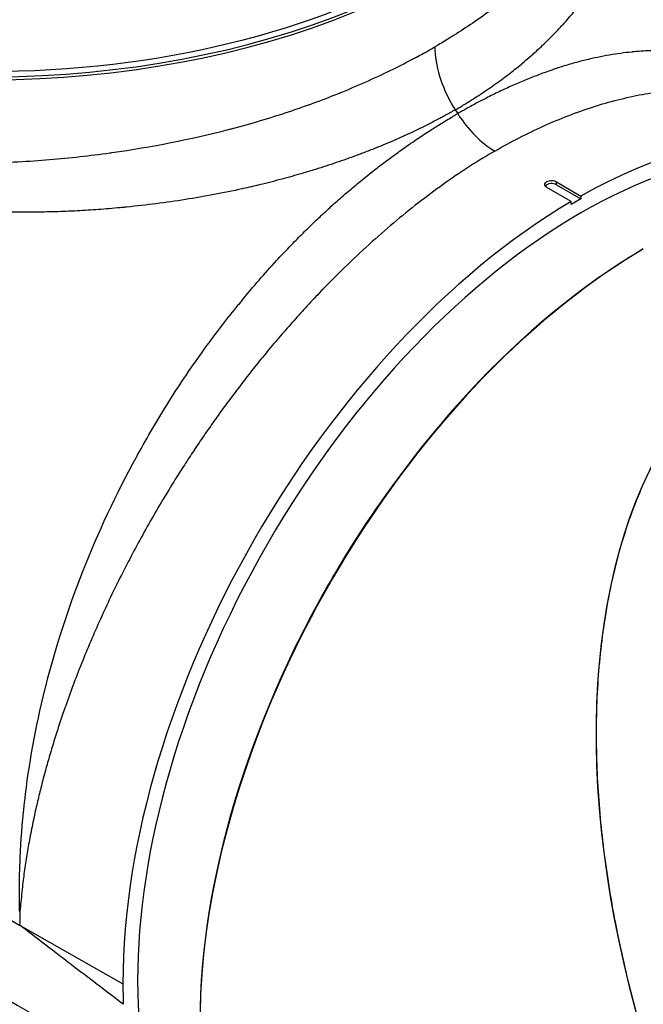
# Model space of a CAD drawing. Header units: millimetres. Extents: x 0 to 7374, y 0 to 4200.
# Tile 607 of 656: x 4621 to 4711, y 2100 to 2243. Entities that reach past the tile are written whole.
import ezdxf

# ---------------------------------------------------------------- set-up
doc = ezdxf.new("R2010")
doc.units = ezdxf.units.MM
doc.header["$LTSCALE"] = 0.2
doc.layers.add('01_Object Line', color=4, linetype='Continuous')

# ---------------------------------------------------------------- blocks, each defined once
blk = doc.blocks.new('A$C90bc888d')
for p, q in [((180.82, 410.57), (181.17, 410.02)), ((195.53, 399.7), (195.53, 400.14)), ((195.53, 400.14), (199.06, 398.06)), ((197.65, 397.24), (194.11, 399.32)), ((195.53, 399.7), (199.06, 397.66)), ((199.06, 397.66), (197.65, 396.84)), ((199.06, 398.06), (199.06, 397.66)), ((197.65, 396.84), (197.65, 397.24)), ((208.11, 390.38), (207.9, 390.25)), ((117.6, 292.24), (117.69, 292.19)), ((117.69, 292.19), (132.58, 283.74))]:
    blk.add_line(p, q)
for centre, major_axis, ratio, start_param, end_param in [((112.79, 468.03), (-92, 0), 0.57735, 6.169187, 8.62851), ((112.79, 468.27), (-91.7, 0), 0.57735, 6.185875, 8.628474), ((112.79, 468.68), (91, 0), 0.57735, 3.141593, 6.283185), ((199.06, 321.31), (-45.5, -78.81), 0.57735, 3.141593, 6.283185), ((186.64, 414.28), (5.97, -10.34), 0.577343, 4.792988, 5.48907), ((198.35, 321.71), (46.51, 80.55), 0.57735, 6.121907, 7.057832), ((194.82, 399.29), (1, 0), 0.57735, 0.785398, 2.74799), ((198.35, 321.71), (46.51, 80.55), 0.57735, 0.79615, 2.356193), ((208.82, 315.67), (-46, -79.67), 0.57735, 3.937861, 6.283185), ((208.61, 315.79), (-45.85, -79.41), 0.57735, 3.937896, 5.497787), ((293.25, 266.92), (65.05, -112.68), 0.57735, 2.894053, 4.704693), ((181.87, 335.07), (43.37, 78.28), 0.598488, 1.272025, 1.280623), ((208.25, 316), (45.5, 78.81), 0.57735, 1.428351, 1.713242), ((183.41, 330.24), (-46.53, -80.61), 0.577272, 5.472447, 5.479868), ((117.95, 292.8), (0.503, -0.858), 0.584026, 4.986758, 5.120935), ((202.81, 303.22), (46.03, 69.93), 0.758404, 2.285581, 2.325319)]:
    blk.add_ellipse(centre, major_axis=major_axis, ratio=ratio, start_param=start_param, end_param=end_param)
for points in [[(204.79, 461.62), (215.7, 443.28), (226.61, 424.94), (237.53, 406.6)], [(65.67, 310.94), (83.42, 300.51), (101.17, 290.08), (118.91, 279.65)]]:
    blk.add_open_spline(points, degree=3)
for points, knots in [([(180.82, 410.57), (181.01, 410.68), (181.19, 410.78), (181.57, 411), (181.75, 411.12), (182.14, 411.35), (182.33, 411.46), (182.72, 411.71), (182.92, 411.83), (183.23, 412.03), (183.34, 412.1), (183.8, 412.39), (184.14, 412.61), (184.84, 413.07), (185.18, 413.3), (185.86, 413.76), (186.19, 413.99), (186.87, 414.48), (187.22, 414.73), (187.89, 415.22), (188.22, 415.47), (188.86, 415.96), (189.17, 416.21), (189.8, 416.7), (190.11, 416.95), (190.45, 417.24), (190.49, 417.27), (190.9, 417.62), (191.27, 417.93), (191.8, 418.39), (191.95, 418.53), (192.19, 418.74), (192.28, 418.82), (192.97, 419.44), (193.57, 420), (194.74, 421.15), (195.31, 421.73), (196.21, 422.69), (196.56, 423.07), (197.4, 424.02), (197.88, 424.59), (198.84, 425.77), (199.31, 426.39), (200.11, 427.48), (200.44, 427.95), (200.78, 428.46), (200.8, 428.48), (201.34, 429.29), (201.83, 430.09), (202.76, 431.69), (203.19, 432.49), (203.98, 434.12), (204.35, 434.94), (205.01, 436.6), (205.31, 437.44), (205.63, 438.43), (205.67, 438.58), (205.75, 438.84), (205.79, 438.96), (206, 439.68), (206.15, 440.29), (206.44, 441.51), (206.56, 442.11), (206.77, 443.33), (206.86, 443.94), (207, 445.21), (207.05, 445.85), (207.12, 447.15), (207.13, 447.8), (207.12, 448.83), (207.11, 449.2), (207.09, 449.74), (207.08, 449.92), (207.01, 450.96), (206.92, 451.83), (206.68, 453.53), (206.53, 454.35), (206.17, 456.01), (205.96, 456.84), (205.47, 458.51), (205.19, 459.34), (204.85, 460.24), (204.82, 460.32), (204.79, 460.39)], [0.0000062, 0.0000062, 0.0000062, 0.0000062, 0.0053538, 0.0053538, 0.0109497, 0.0109497, 0.0167222, 0.0167222, 0.0228639, 0.0228639, 0.026116, 0.026116, 0.0367305, 0.0367305, 0.0473495, 0.0473495, 0.0578586, 0.0578586, 0.0690407, 0.0690407, 0.0797215, 0.0797215, 0.0904312, 0.0904312, 0.101201, 0.101201, 0.1025871, 0.1025871, 0.1160435, 0.1160435, 0.1218861, 0.1218861, 0.125, 0.125, 0.1481667, 0.1481667, 0.1715707, 0.1715707, 0.1866313, 0.1866313, 0.2087586, 0.2087586, 0.2321091, 0.2321091, 0.25, 0.25, 0.2509414, 0.2509414, 0.2803458, 0.2803458, 0.309963, 0.309963, 0.3397094, 0.3397094, 0.3696419, 0.3696419, 0.375, 0.375, 0.3789989, 0.3789989, 0.4005303, 0.4005303, 0.4216623, 0.4216623, 0.4427942, 0.4427942, 0.4649787, 0.4649787, 0.487389, 0.487389, 0.5, 0.5, 0.5060512, 0.5060512, 0.5357884, 0.5357884, 0.5643251, 0.5643251, 0.5929615, 0.5929615, 0.6216955, 0.6216955, 0.6243041, 0.6243041, 0.6243041, 0.6243041]), ([(204.79, 455.95), (204.79, 455.95), (204.79, 455.94), (204.79, 455.94), (204.79, 454.28), (204.64, 452.6), (204.34, 450.92), (204.04, 449.3), (203.61, 447.68), (203.04, 446.09), (203.02, 446.04), (203, 445.98), (202.98, 445.93), (201.81, 442.74), (200.1, 439.61), (197.85, 436.56), (197.78, 436.47), (197.71, 436.38), (197.64, 436.29), (196.46, 434.72), (195.13, 433.17), (193.67, 431.67), (192.34, 430.3), (190.89, 428.96), (189.33, 427.65), (189.19, 427.53), (189.04, 427.41), (188.89, 427.28), (187.17, 425.87), (185.34, 424.5), (183.39, 423.17), (182.5, 422.57), (181.58, 421.97), (180.64, 421.39), (180.56, 421.33), (180.48, 421.28), (180.39, 421.23), (179.8, 420.86), (179.2, 420.49), (178.59, 420.13), (178.34, 419.99), (178.1, 419.85), (177.85, 419.7)], [0.5003587, 0.5003587, 0.5003587, 0.5003587, 0.5005411, 0.5005411, 0.5005411, 0.5638446, 0.5638446, 0.5638446, 0.625, 0.625, 0.625, 0.6271537, 0.6271537, 0.6271537, 0.75, 0.75, 0.75, 0.753761, 0.753761, 0.753761, 0.8170829, 0.8170829, 0.8170829, 0.875, 0.875, 0.875, 0.8803622, 0.8803622, 0.8803622, 0.9433724, 0.9433724, 0.9433724, 0.9721507, 0.9721507, 0.9721507, 0.9747081, 0.9747081, 0.9747081, 0.9927537, 0.9927537, 0.9927537, 0.9999999, 0.9999999, 0.9999999, 0.9999999]), ([(63.44, 409.02), (67.82, 407.66), (72.41, 406.53), (77.21, 405.6), (77.33, 405.58), (77.45, 405.55), (77.57, 405.53), (83.07, 404.48), (88.88, 403.7), (94.74, 403.25), (94.79, 403.25), (94.84, 403.24), (94.89, 403.24), (100.81, 402.79), (106.76, 402.66), (112.74, 402.84), (112.77, 402.84), (112.79, 402.84), (112.82, 402.84), (115.85, 402.93), (118.89, 403.09), (121.94, 403.35), (124.89, 403.6), (127.81, 403.92), (130.69, 404.33), (130.79, 404.34), (130.89, 404.35), (130.99, 404.37), (136.77, 405.18), (142.39, 406.29), (147.86, 407.7), (148.02, 407.74), (148.19, 407.79), (148.36, 407.83), (151.17, 408.57), (153.95, 409.39), (156.64, 410.29), (159.1, 411.11), (161.51, 411.99), (163.85, 412.93), (164.06, 413.02), (164.28, 413.11), (164.49, 413.2), (167.02, 414.23), (169.45, 415.32), (171.79, 416.47), (172.85, 417), (173.9, 417.53), (174.92, 418.08), (175.02, 418.13), (175.11, 418.18), (175.2, 418.23), (175.84, 418.57), (176.47, 418.92), (177.1, 419.27), (177.35, 419.42), (177.6, 419.56), (177.85, 419.7)], [0.1388545, 0.1388545, 0.1388545, 0.1388545, 0.2472857, 0.2472857, 0.2472857, 0.25, 0.25, 0.25, 0.3739188, 0.3739188, 0.3739188, 0.375, 0.375, 0.375, 0.5, 0.5, 0.5, 0.5005411, 0.5005411, 0.5005411, 0.5638446, 0.5638446, 0.5638446, 0.625, 0.625, 0.625, 0.6271537, 0.6271537, 0.6271537, 0.75, 0.75, 0.75, 0.753761, 0.753761, 0.753761, 0.8170829, 0.8170829, 0.8170829, 0.875, 0.875, 0.875, 0.8803622, 0.8803622, 0.8803622, 0.9433724, 0.9433724, 0.9433724, 0.9721507, 0.9721507, 0.9721507, 0.9747081, 0.9747081, 0.9747081, 0.9927537, 0.9927537, 0.9927537, 1, 1, 1, 1]), ([(177.85, 419.7), (177.85, 417.04), (178.82, 413.89), (180.49, 411.09), (180.6, 410.92), (180.71, 410.74), (180.82, 410.57)], [0, 0, 0, 0, 0.9403963, 0.9403963, 0.9403963, 0.99999, 0.99999, 0.99999, 0.99999]), ([(212.55, 419.11), (211.72, 419.16), (210.88, 419.17), (209.19, 419.15), (208.34, 419.11), (207.17, 419.03), (206.87, 419), (206.52, 418.97), (206.47, 418.96), (205.9, 418.9), (205.37, 418.84), (204.29, 418.69), (203.74, 418.61), (202.61, 418.41), (202.03, 418.3), (201.02, 418.09), (200.58, 418), (199.56, 417.75), (198.98, 417.61), (197.81, 417.28), (197.22, 417.11), (196.03, 416.75), (195.43, 416.55), (194.46, 416.22), (194.09, 416.09), (193.12, 415.73), (192.51, 415.5), (191.29, 415.02), (190.68, 414.76), (189.44, 414.23), (188.82, 413.96), (187.87, 413.51), (187.53, 413.36), (186.57, 412.9), (185.95, 412.59), (184.85, 412.03), (184.36, 411.77), (183.32, 411.22), (182.77, 410.92), (182.06, 410.52), (181.91, 410.44), (181.61, 410.27), (181.46, 410.19), (181.26, 410.07), (181.22, 410.04), (181.17, 410.02)], [0.6864538, 0.6864538, 0.6864538, 0.6864538, 0.7135847, 0.7135847, 0.7406125, 0.7406125, 0.75, 0.75, 0.751474, 0.751474, 0.7677193, 0.7677193, 0.784376, 0.784376, 0.8014746, 0.8014746, 0.8144025, 0.8144025, 0.8315899, 0.8315899, 0.8489125, 0.8489125, 0.8664644, 0.8664644, 0.8772264, 0.8772264, 0.8949958, 0.8949958, 0.9128899, 0.9128899, 0.9309876, 0.9309876, 0.9408713, 0.9408713, 0.9590747, 0.9590747, 0.9733214, 0.9733214, 0.9897683, 0.9897683, 0.9942338, 0.9942338, 0.9986609, 0.9986609, 1, 1, 1, 1]), ([(186.57, 404.58), (187.74, 405.26), (188.92, 405.9), (191.28, 407.12), (192.47, 407.69), (194.85, 408.76), (196.04, 409.26), (198.45, 410.19), (199.67, 410.62), (202.06, 411.39), (203.23, 411.72), (205.6, 412.32), (206.79, 412.59), (209.1, 413.01), (210.21, 413.18), (211.36, 413.31), (211.42, 413.32), (212.15, 413.4), (212.83, 413.46), (213.49, 413.5)], [0, 0, 0, 0, 0.0344352, 0.0344352, 0.069301, 0.069301, 0.1045069, 0.1045069, 0.1408802, 0.1408802, 0.1763421, 0.1763421, 0.213171, 0.213171, 0.2481576, 0.2481576, 0.25, 0.25, 0.2716482, 0.2716482, 0.2716482, 0.2716482]), ([(180.82, 410.57), (180.63, 410.46), (180.44, 410.35), (180.06, 410.14), (179.87, 410.03), (179.47, 409.81), (179.27, 409.7), (178.85, 409.47), (178.63, 409.36), (178.3, 409.18), (178.18, 409.12), (177.68, 408.85), (177.29, 408.65), (176.5, 408.26), (176.1, 408.06), (175.3, 407.67), (174.9, 407.48), (174.07, 407.08), (173.63, 406.88), (172.78, 406.5), (172.36, 406.31), (171.51, 405.94), (171.08, 405.76), (170.22, 405.4), (169.79, 405.23), (169.3, 405.03), (169.25, 405.01), (168.65, 404.77), (168.11, 404.56), (167.32, 404.26), (167.08, 404.17), (166.71, 404.03), (166.58, 403.98), (165.5, 403.58), (164.53, 403.24), (162.56, 402.57), (161.56, 402.24), (159.9, 401.73), (159.24, 401.53), (157.61, 401.05), (156.62, 400.77), (154.58, 400.22), (153.53, 399.95), (151.65, 399.5), (150.83, 399.31), (149.96, 399.12), (149.92, 399.11), (148.52, 398.8), (147.16, 398.52), (144.42, 398.01), (143.04, 397.77), (140.25, 397.32), (138.84, 397.12), (136, 396.76), (134.57, 396.6), (132.87, 396.43), (132.62, 396.4), (132.16, 396.36), (131.97, 396.34), (130.74, 396.23), (129.69, 396.14), (127.61, 396), (126.58, 395.94), (124.5, 395.83), (123.46, 395.79), (121.31, 395.73), (120.22, 395.72), (118.01, 395.71), (116.91, 395.71), (115.18, 395.75), (114.56, 395.76), (113.64, 395.79), (113.34, 395.8), (111.58, 395.86), (110.12, 395.94), (107.26, 396.12), (105.87, 396.23), (103.08, 396.5), (101.69, 396.64), (98.91, 396.98), (97.52, 397.17), (95.97, 397.41), (95.81, 397.43), (95.33, 397.51), (95, 397.56), (93.71, 397.77), (92.74, 397.94), (90.8, 398.3), (89.83, 398.49), (87.88, 398.89), (86.9, 399.11), (84.96, 399.56), (83.99, 399.79), (82.07, 400.28), (81.12, 400.53), (79.49, 400.98), (78.82, 401.18), (77.8, 401.48), (77.45, 401.58), (76.2, 401.96), (75.31, 402.25), (73.54, 402.83), (72.66, 403.13), (70.92, 403.74), (70.06, 404.06), (68.36, 404.7), (67.52, 405.03), (65.86, 405.7), (65.04, 406.04), (63.9, 406.53), (63.57, 406.67), (63.24, 406.82)], [0, 0, 0, 0, 0.0053538, 0.0053538, 0.0109497, 0.0109497, 0.0167222, 0.0167222, 0.0228639, 0.0228639, 0.026116, 0.026116, 0.0367305, 0.0367305, 0.0473495, 0.0473495, 0.0578586, 0.0578586, 0.0690406, 0.0690406, 0.0797215, 0.0797215, 0.0904311, 0.0904311, 0.101201, 0.101201, 0.1025869, 0.1025869, 0.1160434, 0.1160434, 0.1218861, 0.1218861, 0.125, 0.125, 0.1481667, 0.1481667, 0.1715707, 0.1715707, 0.1866313, 0.1866313, 0.2087586, 0.2087586, 0.2321091, 0.2321091, 0.25, 0.25, 0.2509414, 0.2509414, 0.2803458, 0.2803458, 0.309963, 0.309963, 0.3397094, 0.3397094, 0.3696419, 0.3696419, 0.375, 0.375, 0.3789989, 0.3789989, 0.4005303, 0.4005303, 0.4216623, 0.4216623, 0.4427942, 0.4427942, 0.4649787, 0.4649787, 0.487389, 0.487389, 0.5, 0.5, 0.5060512, 0.5060512, 0.5357884, 0.5357884, 0.5643251, 0.5643251, 0.5929615, 0.5929615, 0.6216955, 0.6216955, 0.625, 0.625, 0.6317686, 0.6317686, 0.6519675, 0.6519675, 0.6724521, 0.6724521, 0.693249, 0.693249, 0.7141281, 0.7141281, 0.7349776, 0.7349776, 0.75, 0.75, 0.7578115, 0.7578115, 0.7779511, 0.7779511, 0.7980769, 0.7980769, 0.8180597, 0.8180597, 0.8379102, 0.8379102, 0.857509, 0.857509, 0.8655492, 0.8655492, 0.8655492, 0.8655492]), ([(149.86, 382.92), (150.68, 383.91), (151.51, 384.89), (153.18, 386.81), (154.03, 387.76), (155.18, 389.01), (155.48, 389.33), (155.83, 389.7), (155.88, 389.75), (156.45, 390.35), (156.97, 390.9), (158.05, 392), (158.6, 392.55), (159.72, 393.65), (160.29, 394.21), (161.3, 395.16), (161.74, 395.57), (162.76, 396.5), (163.34, 397.03), (164.52, 398.06), (165.11, 398.57), (166.3, 399.58), (166.9, 400.08), (167.87, 400.86), (168.24, 401.16), (169.21, 401.93), (169.82, 402.4), (171.05, 403.33), (171.66, 403.78), (172.9, 404.68), (173.52, 405.12), (174.47, 405.78), (174.81, 406.01), (175.77, 406.66), (176.39, 407.07), (177.5, 407.79), (177.98, 408.09), (179.02, 408.74), (179.58, 409.08), (180.28, 409.5), (180.43, 409.59), (180.73, 409.76), (180.88, 409.85), (181.08, 409.96), (181.12, 409.99), (181.17, 410.02)], [0.6864538, 0.6864538, 0.6864538, 0.6864538, 0.7135847, 0.7135847, 0.7406125, 0.7406125, 0.75, 0.75, 0.751474, 0.751474, 0.7677193, 0.7677193, 0.784376, 0.784376, 0.8014746, 0.8014746, 0.8144025, 0.8144025, 0.8315899, 0.8315899, 0.8489125, 0.8489125, 0.8664644, 0.8664644, 0.8772264, 0.8772264, 0.8949958, 0.8949958, 0.9128899, 0.9128899, 0.9309876, 0.9309876, 0.9408713, 0.9408713, 0.9590747, 0.9590747, 0.9733214, 0.9733214, 0.9897683, 0.9897683, 0.9942338, 0.9942338, 0.9986609, 0.9986609, 1, 1, 1, 1]), ([(186.57, 404.58), (185.39, 403.9), (184.21, 403.19), (181.86, 401.68), (180.67, 400.88), (178.31, 399.21), (177.12, 398.33), (174.72, 396.49), (173.5, 395.51), (171.12, 393.52), (169.95, 392.5), (167.57, 390.37), (166.37, 389.25), (164.05, 387), (162.92, 385.88), (161.75, 384.67), (161.69, 384.61), (160.94, 383.83), (160.25, 383.11), (159.58, 382.38)], [0, 0, 0, 0, 0.0344352, 0.0344352, 0.069301, 0.069301, 0.1045069, 0.1045069, 0.1408802, 0.1408802, 0.1763421, 0.1763421, 0.213171, 0.213171, 0.2481576, 0.2481576, 0.25, 0.25, 0.2716482, 0.2716482, 0.2716482, 0.2716482]), ([(194.11, 399.32), (194.02, 399.37), (193.95, 399.44), (193.84, 399.58), (193.82, 399.66), (193.82, 399.81), (193.84, 399.89), (193.95, 400.03), (194.02, 400.1), (194.2, 400.2), (194.31, 400.24), (194.56, 400.3), (194.69, 400.32), (194.94, 400.31), (195.08, 400.3), (195.32, 400.24), (195.44, 400.19), (195.53, 400.14)], [0.0000094, 0.0000094, 0.0000094, 0.0000094, 0.0376734, 0.0376734, 0.0753468, 0.0753468, 0.113019, 0.113019, 0.1506912, 0.1506912, 0.1883635, 0.1883635, 0.2260357, 0.2260357, 0.2637091, 0.2637091, 0.3013731, 0.3013731, 0.3013731, 0.3013731]), ([(117.61, 294.18), (117.59, 294.27), (117.59, 294.35), (117.59, 294.42), (117.59, 294.75), (117.58, 295.07), (117.58, 295.4), (117.58, 295.51), (117.58, 295.62), (117.58, 295.73), (117.58, 295.74), (117.58, 295.75), (117.58, 295.76), (117.57, 296.25), (117.57, 296.74), (117.57, 297.23), (117.57, 297.28), (117.57, 297.33), (117.57, 297.38), (117.56, 297.63), (117.56, 297.88), (117.57, 298.13), (117.58, 299.2), (117.6, 300.28), (117.65, 301.37), (117.66, 301.62), (117.67, 301.87), (117.68, 302.12), (117.79, 304.55), (117.97, 307.02), (118.24, 309.5), (118.27, 309.76), (118.3, 310.01), (118.33, 310.26), (118.93, 315.53), (119.92, 320.96), (121.26, 326.38), (121.32, 326.62), (121.38, 326.86), (121.44, 327.09), (122.82, 332.55), (124.59, 338.01), (126.73, 343.47), (128.97, 349.19), (131.59, 354.77), (134.54, 360.18), (134.6, 360.29), (134.66, 360.4), (134.72, 360.51), (136.15, 363.11), (137.66, 365.67), (139.25, 368.2), (140.91, 370.83), (142.65, 373.41), (144.45, 375.89), (144.46, 375.91), (144.47, 375.93), (144.49, 375.95), (146.07, 378.14), (147.71, 380.27), (149.39, 382.34)], [0, 0, 0, 0, 0.0018841, 0.0018841, 0.0018841, 0.0097007, 0.0097007, 0.0097007, 0.0123488, 0.0123488, 0.0123488, 0.0125582, 0.0125582, 0.0125582, 0.0241854, 0.0241854, 0.0241854, 0.0253593, 0.0253593, 0.0253593, 0.03125, 0.03125, 0.03125, 0.0566618, 0.0566618, 0.0566618, 0.0625, 0.0625, 0.0625, 0.1192346, 0.1192346, 0.1192346, 0.125, 0.125, 0.125, 0.2447396, 0.2447396, 0.2447396, 0.25, 0.25, 0.25, 0.3707593, 0.3707593, 0.3707593, 0.4973773, 0.4973773, 0.4973773, 0.5, 0.5, 0.5, 0.5609144, 0.5609144, 0.5609144, 0.6245156, 0.6245156, 0.6245156, 0.625, 0.625, 0.625, 0.6811905, 0.6811905, 0.6811905, 0.6811905]), ([(159.58, 382.38), (158.92, 381.67), (158.27, 380.96), (156.97, 379.51), (156.33, 378.78), (155.05, 377.29), (154.41, 376.54), (153.15, 375.03), (152.53, 374.27), (151.34, 372.78), (150.77, 372.06), (149.69, 370.67), (149.18, 369.99), (148.15, 368.63), (147.64, 367.94), (146.64, 366.56), (146.14, 365.86), (145.15, 364.46), (144.66, 363.75), (143.69, 362.33), (143.21, 361.62), (142.26, 360.18), (141.79, 359.46), (140.87, 358.03), (140.42, 357.32), (139.35, 355.59), (138.73, 354.58), (137.52, 352.53), (136.93, 351.51), (135.75, 349.43), (135.17, 348.39), (134.05, 346.29), (133.5, 345.25), (132.42, 343.15), (131.89, 342.1), (130.86, 339.99), (130.36, 338.93), (129.38, 336.79), (128.9, 335.72), (127.96, 333.58), (127.52, 332.51), (126.63, 330.36), (126.2, 329.28), (125.37, 327.1), (124.97, 326.02), (124.31, 324.17), (124.04, 323.41), (123.52, 321.89), (123.27, 321.13), (122.78, 319.61), (122.55, 318.85), (122.09, 317.33), (121.87, 316.58), (121.44, 315.07), (121.23, 314.32), (120.84, 312.82), (120.65, 312.07), (120.28, 310.59), (120.11, 309.85), (119.75, 308.25), (119.57, 307.39), (119.22, 305.66), (119.06, 304.81), (118.76, 303.14), (118.62, 302.33), (118.37, 300.7), (118.25, 299.87), (118.09, 298.64), (118.04, 298.23), (117.93, 297.32), (117.89, 296.82), (117.8, 295.83), (117.75, 295.33), (117.68, 294.62), (117.65, 294.39), (117.61, 294.18)], [0.2716482, 0.2716482, 0.2716482, 0.2716482, 0.2925836, 0.2925836, 0.3135945, 0.3135945, 0.3346203, 0.3346203, 0.3556318, 0.3556318, 0.375, 0.375, 0.3929013, 0.3929013, 0.4107938, 0.4107938, 0.4286821, 0.4286821, 0.4465751, 0.4465751, 0.4644736, 0.4644736, 0.4823913, 0.4823913, 0.5, 0.5, 0.5248514, 0.5248514, 0.5496942, 0.5496942, 0.5747324, 0.5747324, 0.5995618, 0.5995618, 0.6243878, 0.6243878, 0.6492118, 0.6492118, 0.6744089, 0.6744089, 0.6992352, 0.6992352, 0.7246176, 0.7246176, 0.75, 0.75, 0.7678756, 0.7678756, 0.7857416, 0.7857416, 0.8036027, 0.8036027, 0.8214672, 0.8214672, 0.8393366, 0.8393366, 0.8572244, 0.8572244, 0.875, 0.875, 0.8961546, 0.8961546, 0.9173092, 0.9173092, 0.9375, 0.9375, 0.9582767, 0.9582767, 0.96875, 0.96875, 0.9814152, 0.9814152, 0.9940704, 0.9940704, 1, 1, 1, 1]), ([(228.22, 379.59), (226.92, 378.84), (225.67, 378.03), (223.24, 376.27), (222.07, 375.33), (219.82, 373.33), (218.75, 372.27), (216.69, 370.04), (215.71, 368.87), (212.92, 365.21), (211.26, 362.57), (208.35, 357), (207.1, 354.07), (204.97, 347.97), (204.1, 344.81), (202.72, 338.34), (202.21, 335.03), (201.51, 328.3), (201.32, 324.89), (201.24, 318), (201.35, 314.53), (201.83, 307.55), (202.2, 304.05), (203.2, 297.04), (203.82, 293.53), (205.28, 286.53), (206.12, 283.04), (208.02, 276.09), (209.06, 272.63), (212.5, 262.31), (215.18, 255.52), (221.2, 242.21), (224.56, 235.7), (228.22, 229.35), (231.88, 223.01), (235.85, 216.85), (244.36, 204.98), (248.9, 199.27), (258.52, 188.42), (263.6, 183.28), (274.26, 173.75), (279.84, 169.36), (288.54, 163.5), (291.5, 161.67), (297.5, 158.29), (300.55, 156.75), (306.73, 153.99), (309.85, 152.78), (316.15, 150.74), (319.32, 149.92), (325.66, 148.71), (328.83, 148.32), (335.11, 148.06), (338.22, 148.18), (344.31, 148.96), (347.28, 149.63), (352.99, 151.52), (355.74, 152.74), (358.32, 154.24)], [0, 0, 0, 0, 0.015625, 0.015625, 0.03125, 0.03125, 0.046875, 0.046875, 0.0625, 0.0625, 0.09375, 0.09375, 0.125, 0.125, 0.15625, 0.15625, 0.1875, 0.1875, 0.21875, 0.21875, 0.25, 0.25, 0.28125, 0.28125, 0.3125, 0.3125, 0.34375, 0.34375, 0.375, 0.375, 0.4375, 0.4375, 0.5, 0.5, 0.5, 0.5625, 0.5625, 0.625, 0.625, 0.6875, 0.6875, 0.75, 0.75, 0.78125, 0.78125, 0.8125, 0.8125, 0.84375, 0.84375, 0.875, 0.875, 0.90625, 0.90625, 0.9375, 0.9375, 0.96875, 0.96875, 1, 1, 1, 1]), ([(72.86, 318.69), (74.76, 317.56), (77.79, 315.78), (83.31, 312.53), (86.12, 310.86), (94.47, 305.93), (101.26, 301.91), (117.6, 292.24)], [0.001007, 0.001007, 0.001007, 0.001007, 0.817314, 0.817314, 1.608071, 1.608071, 3.768167, 3.768167, 3.768167, 3.768167]), ([(117.62, 293.6), (117.63, 293.57), (117.62, 293.54), (117.62, 293.52), (117.62, 293.47), (117.62, 293.42), (117.62, 293.37), (117.61, 293.29), (117.61, 293.21), (117.61, 293.12), (117.61, 292.85), (117.6, 292.57), (117.6, 292.29), (117.6, 292.29), (117.6, 292.29), (117.6, 292.29)], [0.0010012, 0.0010012, 0.0010012, 0.0010012, 0.0613587, 0.0613587, 0.0613587, 0.1717792, 0.1717792, 0.1717792, 0.361201, 0.361201, 0.361201, 0.9973427, 0.9973427, 0.9973427, 1, 1, 1, 1]), ([(132.64, 280.75), (131.6, 281.54), (130.95, 282.04), (127.8, 284.44), (125.7, 286.04), (121.45, 289.29), (119.57, 290.73), (117.69, 292.19)], [0.000001, 0.000001, 0.000001, 0.000001, 0.441286, 0.441286, 0.761719, 0.761719, 1.030086, 1.030086, 1.030086, 1.030086])]:
    blk.add_open_spline(points, degree=3, knots=knots)

msp = doc.modelspace()

# ---------------------------------------------------------------- block references
at = {"layer": '01_Object Line'}
msp.add_blockref('A$C90bc888d', (4503.2, 1819.544), dxfattribs=at)

doc.saveas('drawing.dxf')
